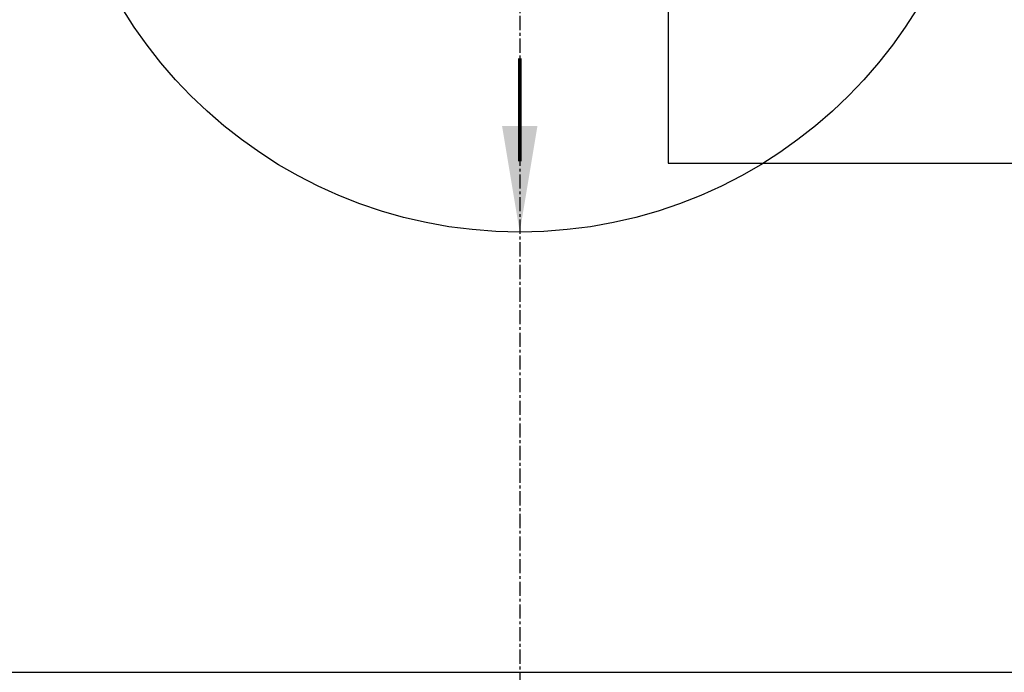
# Model space of a CAD drawing. Extents: x -169 to 6736, y -208 to 3022.
# Tile 528 of 656: x 5841 to 5876, y 1218 to 1241. Entities that reach past the tile are written whole.
import ezdxf

# ---------------------------------------------------------------- set-up
doc = ezdxf.new("R2010")
doc.units = 0
doc.header["$MEASUREMENT"] = 0
doc.header["$PDSIZE"] = 1
doc.linetypes.add('CENTER1', pattern=[0.6625, 0.5, -0.075, 0.0125, -0.075])
doc.layers.get('DEFPOINTS').update_dxf_attribs({"linetype": 'CONTINUOUS'})
for name, color, linetype in [('CENTERLINE', 3, 'CENTER1'), ('DIM', 3, 'CONTINUOUS'), ('TANK-ANCHOR', 4, 'CONTINUOUS'), ('TANK-SLAB', 6, 'CONTINUOUS'), ('TANK-SLOPE', 3, 'CONTINUOUS')]:
    doc.layers.add(name, color=color, linetype=linetype)
doc.styles.add('SIMPLEX', font='simplex')
doc.dimstyles.new('DIM64', dxfattribs={"dimscale": 64, "dimtxt": 0.09375, "dimasz": 0.09375, "dimexe": 0.0625, "dimexo": 0.0625, "dimgap": 0.046875, "dimtad": 1, "dimdec": 4, "dimzin": 3, "dimdsep": 46, "dimlunit": 4, "dimtxsty": 'SIMPLEX', "dimcen": 0, "dimclrd": 256, "dimclre": 256, "dimclrt": 256, "dimadec": 0, "dimazin": 0, "dimtfac": 1, "dimtdec": 4, "dimtmove": 0, "dimatfit": 3, "dimfxl": 1, "dimfrac": 2, "dimtolj": 1, "dimtzin": 0, "dimarcsym": 0})

# ---------------------------------------------------------------- blocks, each defined once
blk = doc.blocks.new('*D97')
at = {"layer": 'DEFPOINTS', "color": 0, "transparency": 16777216}
for p in [(5859.154, 1250.018), (5827.154, 1218.018), (5827.154, 1188.018)]:
    blk.add_point(p, dxfattribs=at)
at = {"layer": 'DIM', "lineweight": -2, "transparency": 16777216}
for p, q in [((5827.154, 1214.018), (5827.154, 1184.018)), ((5853.154, 1188.018), (5833.154, 1188.018))]:
    blk.add_line(p, q, dxfattribs=at)
at = {"layer": 'DIM', "transparency": 16777216}
for points in [[(5833.154, 1189.018), (5833.154, 1187.018), (5827.154, 1188.018)], [(5853.154, 1189.018), (5853.154, 1187.018), (5859.154, 1188.018)]]:
    blk.add_solid(points, dxfattribs=at)
at = {"layer": 'DIM', "transparency": 16777216, "insert": (5843.154, 1194.59), "char_height": 6, "attachment_point": 5, "style": 'SIMPLEX'}
blk.add_mtext('\\A1;2\'-8"', dxfattribs=at)
blk = doc.blocks.new('*D98')
at = {"layer": 'DEFPOINTS', "color": 0, "transparency": 16777216}
for p in [(5859.154, 1250.018), (5797.154, 1218.018), (5827.154, 1218.018)]:
    blk.add_point(p, dxfattribs=at)
at = {"layer": 'DIM', "lineweight": -2, "transparency": 16777216}
for p, q in [((5797.154, 1244.018), (5797.154, 1224.018)), ((5823.154, 1218.018), (5793.154, 1218.018))]:
    blk.add_line(p, q, dxfattribs=at)
at = {"layer": 'DIM', "transparency": 16777216}
for points in [[(5796.154, 1244.018), (5798.154, 1244.018), (5797.154, 1250.018)], [(5796.154, 1224.018), (5798.154, 1224.018), (5797.154, 1218.018)]]:
    blk.add_solid(points, dxfattribs=at)
at = {"layer": 'DIM', "transparency": 16777216, "insert": (5790.583, 1234.018), "char_height": 6, "attachment_point": 5, "rotation": 90, "style": 'SIMPLEX'}
blk.add_mtext('\\A1;2\'-8"', dxfattribs=at)

msp = doc.modelspace()

# ---------------------------------------------------------------- linework, layer by layer
at = {"layer": 'CENTERLINE'}
msp.add_line((5859.15422, 1250.01839), (5859.15422, 1184.01839), dxfattribs=at)
at = {"layer": 'TANK-ANCHOR'}
msp.add_lwpolyline([(6038.40422, 1254.01839), (5864.40422, 1254.01839), (5864.40422, 1236.01839), (6038.40422, 1236.01839)], close=True, dxfattribs=at)
at = {"layer": 'TANK-SLAB'}
msp.add_lwpolyline([(6443.9106, 1218.01839), (6443.9106, 1578.01839), (5827.15422, 1578.01839), (5827.15422, 1218.01839)], close=True, dxfattribs=at)
at = {"layer": 'TANK-SLOPE', "const_width": 0.125}
msp.add_lwpolyline([(5859.15422, 1236.08089), (5859.15422, 1239.72168)], dxfattribs=at)
at = {"layer": 'TANK-SLOPE'}
msp.add_circle((5859.15422, 1250.01839), 16.4375, dxfattribs=at)
msp.add_solid([(5858.52922, 1237.33089), (5859.15422, 1233.58089), (5859.77922, 1237.33089)], dxfattribs=at)

# ---------------------------------------------------------------- dimensions: what is measured, and where the dimension line sits
at = {"layer": 'DIM'}
for base, angle, picture, middle in [((5797.15422, 1218.01839), 270, '*D98', (5790.5828, 1234.01839)), ((5827.15422, 1188.01839), 180, '*D97', (5843.15422, 1194.58982))]:
    dim = msp.add_linear_dim(base=base, p1=(5859.15422, 1250.01839), p2=(5827.15422, 1218.01839), angle=angle, dimstyle='DIM64', override={"dimse1": 1}, dxfattribs=at)
    dim.commit()
    dim.dimension.update_dxf_attribs({"geometry": picture, "text_midpoint": middle})

doc.saveas('drawing.dxf')
